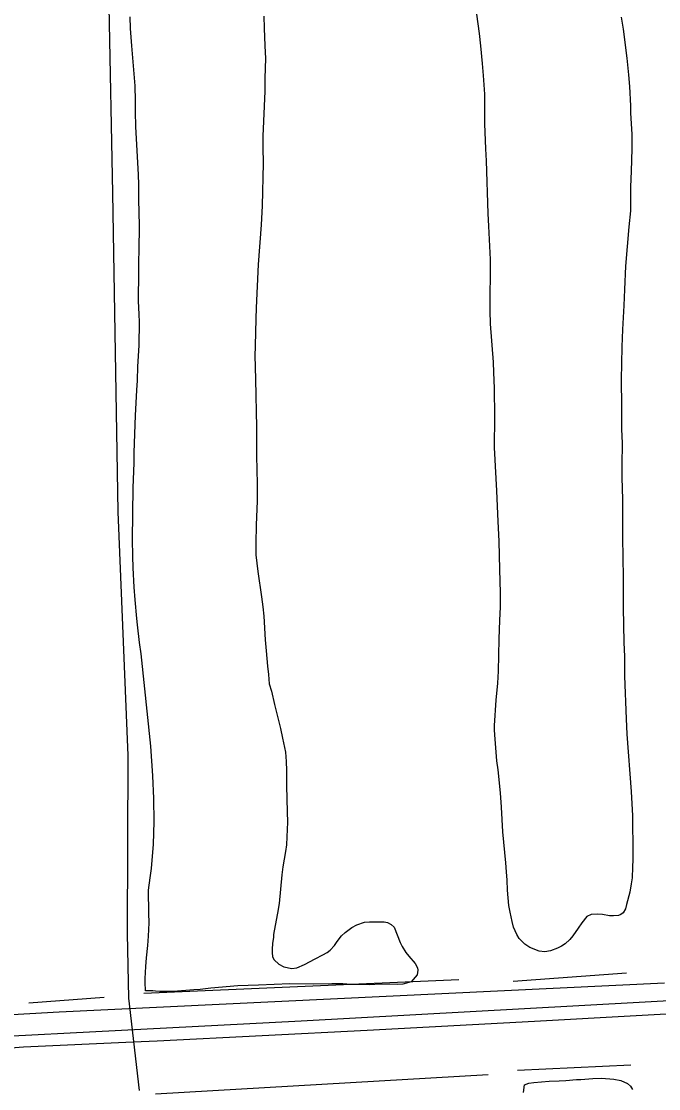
# Model space of a CAD drawing. Extents: x 3508733 to 3546731, y 546897 to 572481.
# Drawn here: x 3529109 to 3529654, y 568617 to 569531 of the extents above; entities that cross this region are included whole.
import ezdxf

# ---------------------------------------------------------------- set-up
doc = ezdxf.new("R2010")
doc.units = 0
for name, color, linetype in [('V-RAIL-TRAK', 7, 'Continuous'), ('V-ROAD-CNTR', 7, 'Continuous'), ('V-SITE-VEGE', 7, 'Continuous'), ('V-TOPO-SHOR', 7, 'Continuous')]:
    doc.layers.add(name, color=color, linetype=linetype)

msp = doc.modelspace()

# ---------------------------------------------------------------- linework, layer by layer
at = {"layer": 'V-RAIL-TRAK'}
msp.add_lwpolyline([(3528409.788, 568614.635), (3528537.673, 568621.3740000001), (3528699.8910000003, 568630.185), (3528792.4990000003, 568634.23), (3528966.063, 568644.255), (3529099.648, 568652.457), (3529110.648, 568653.133), (3529204.389, 568657.411), (3529224.988, 568658.351), (3529404.847, 568667.407), (3529548.171, 568675.345), (3529722.048, 568685.055)], dxfattribs=at)
at = {"layer": 'V-ROAD-CNTR'}
for points in [[(3529209.796360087, 568615.8360109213), (3529200.66, 568694.898), (3529199.619, 568750.335), (3529200.217, 568902.77), (3529191.589, 569111.305), (3529186.9930000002, 569384.074), (3529183.844, 569544.087), (3529175.897, 569765.846), (3529166.7630000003, 570005.88), (3529155.235, 570278.047), (3529148.4990000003, 570487.205), (3529143.407672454, 570590.5969493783)], [(3533541.749878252, 568893.8081859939), (3532987.458986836, 568867.574238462), (3532204.9845517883, 568827.3963188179), (3531013.436934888, 568763.6584462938), (3530019.8539220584, 568712.4635486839), (3529348.346265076, 568675.2976230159), (3528491.317979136, 568630.8307119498), (3527523.98291381, 568577.794818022), (3526567.456826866, 568528.0099175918), (3525471.031019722, 568469.9360337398), (3524754.486452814, 568430.6241123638), (3524144.715672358, 568396.6161803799), (3523696.5755686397, 568373.6212263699)], [(3529659.40864295, 568707.894557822), (3529141.011679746, 568683.0706074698), (3528588.631784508, 568651.5996704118), (3528099.668762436, 568623.822725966), (3526750.997459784, 568551.9808696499), (3525561.13683951, 568488.537996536), (3525167.000627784, 568468.1150373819)]]:
    msp.add_lwpolyline(points, dxfattribs=at)
at = {"layer": 'V-SITE-VEGE'}
for p, q in [((3529500.864, 569520.93), (3529498.742, 569537.463)), ((3529202.2430000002, 569525.2980000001), (3529201.862, 569535.186)), ((3529316.3680000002, 569535.7060000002), (3529316.505, 569525.581)), ((3529622.136, 569534.8809999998), (3529623.84, 569524.618)), ((3529203.298, 569510.4650000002), (3529202.2430000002, 569525.2980000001)), ((3529316.505, 569525.581), (3529317.072, 569510.268)), ((3529502.082, 569510.311), (3529500.864, 569520.93)), ((3529623.84, 569524.618), (3529627.082, 569499.758)), ((3529206.202, 569476.085), (3529203.298, 569510.4650000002)), ((3529317.072, 569510.268), (3529317.684, 569499.534)), ((3529503.495, 569495.352), (3529502.082, 569510.311)), ((3529317.684, 569499.534), (3529317.273, 569482.544)), ((3529627.082, 569499.758), (3529628.622, 569485.399)), ((3529504.356, 569485.098), (3529503.495, 569495.352)), ((3529317.273, 569482.544), (3529317.1580000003, 569471.458)), ((3529505.396, 569469.056), (3529504.356, 569485.098)), ((3529628.622, 569485.399), (3529629.366, 569475.628)), ((3529206.552, 569463.184), (3529206.202, 569476.085)), ((3529629.366, 569475.628), (3529630.2830000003, 569459.107)), ((3529206.58, 569454.265), (3529206.552, 569463.184)), ((3529317.1580000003, 569471.458), (3529315.563, 569433.026)), ((3529505.656, 569458.931), (3529505.396, 569469.056)), ((3529206.806, 569440.882), (3529206.58, 569454.265)), ((3529505.619, 569443.6239999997), (3529505.656, 569458.931)), ((3529630.2830000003, 569459.107), (3529630.34, 569453.0819999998)), ((3529630.34, 569453.0819999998), (3529631.356, 569434.508)), ((3529209.163, 569400.241), (3529206.806, 569440.882)), ((3529506.367, 569422.1630000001), (3529505.619, 569443.6239999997)), ((3529315.563, 569433.026), (3529315.464, 569423.386)), ((3529631.356, 569434.508), (3529631.473, 569422.093)), ((3529315.464, 569423.386), (3529315.69, 569409.8830000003)), ((3529506.862, 569411.792), (3529506.367, 569422.1630000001)), ((3529631.473, 569422.093), (3529630.918, 569403.176)), ((3529315.69, 569409.8830000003), (3529314.832, 569373.253)), ((3529508.452, 569366.699), (3529506.862, 569411.792)), ((3529209.435, 569391.439), (3529209.163, 569400.241)), ((3529630.918, 569403.176), (3529630.2970000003, 569389.684)), ((3529209.427, 569378.786), (3529209.435, 569391.439)), ((3529630.2970000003, 569389.684), (3529630.088, 569369.0769999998)), ((3529209.9250000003, 569356.484), (3529209.427, 569378.786)), ((3529314.832, 569373.253), (3529313.947, 569357.231)), ((3529509.066, 569355.845), (3529508.452, 569366.699)), ((3529630.088, 569369.0769999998), (3529628.7430000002, 569355.4699999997)), ((3529209.708, 569335.152), (3529209.9250000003, 569356.484)), ((3529313.947, 569357.231), (3529311.549, 569323.025)), ((3529510.344, 569327.508), (3529509.066, 569355.845)), ((3529628.7430000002, 569355.4699999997), (3529625.8680000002, 569321.629)), ((3529209.3740000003, 569326.116), (3529209.708, 569335.152)), ((3529209.45, 569309.965), (3529209.3740000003, 569326.116)), ((3529510.414, 569310.756), (3529510.344, 569327.508)), ((3529311.549, 569323.025), (3529309.7260000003, 569286.1630000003)), ((3529625.8680000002, 569321.629), (3529624.9420000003, 569301.632)), ((3529209.095, 569298.88), (3529209.45, 569309.965)), ((3529510.182, 569299.9099999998), (3529510.414, 569310.756)), ((3529209.026, 569292.011), (3529209.095, 569298.88)), ((3529510.133, 569283.3989999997), (3529510.182, 569299.9099999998)), ((3529624.9420000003, 569301.632), (3529624.561, 569287.8960000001)), ((3529209.751, 569280.433), (3529209.026, 569292.011)), ((3529209.927, 569273.9230000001), (3529209.751, 569280.433)), ((3529309.7260000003, 569286.1630000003), (3529309.3880000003, 569276.6440000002)), ((3529510.383, 569272.309), (3529510.133, 569283.3989999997)), ((3529624.561, 569287.8960000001), (3529623.267, 569267.4199999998)), ((3529209.599, 569253.799), (3529209.927, 569273.9230000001)), ((3529309.3880000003, 569276.6440000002), (3529308.79, 569253.51)), ((3529512.8200000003, 569239.3789999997), (3529510.383, 569272.309)), ((3529623.267, 569267.4199999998), (3529622.875, 569252.7199999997)), ((3529208.452, 569235.8500000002), (3529209.599, 569253.799)), ((3529308.79, 569253.51), (3529308.7, 569244.591)), ((3529622.875, 569252.7199999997), (3529622.367, 569238.2629999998)), ((3529308.7, 569244.591), (3529308.8540000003, 569235.914)), ((3529208.09, 569223.9230000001), (3529208.452, 569235.8500000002)), ((3529308.8540000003, 569235.914), (3529309.576, 569212.0380000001)), ((3529513.3340000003, 569230.6949999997), (3529512.8200000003, 569239.3789999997)), ((3529622.367, 569238.2629999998), (3529622.2260000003, 569224.5229999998)), ((3529513.92, 569217.1909999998), (3529513.3340000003, 569230.6949999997)), ((3529207.523, 569215.491), (3529208.09, 569223.9230000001)), ((3529514.151, 569192.601), (3529513.92, 569217.1909999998)), ((3529622.2260000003, 569224.5229999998), (3529622.597, 569201.6199999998)), ((3529206.46, 569193.928), (3529207.523, 569215.491)), ((3529309.576, 569212.0380000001), (3529309.771, 569196.0080000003)), ((3529622.597, 569201.6199999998), (3529622.568, 569187.157)), ((3529205.413, 569162.241), (3529206.46, 569193.928)), ((3529309.771, 569196.0080000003), (3529310.021, 569184.919)), ((3529513.8850000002, 569166.4500000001), (3529514.151, 569192.601)), ((3529310.021, 569184.919), (3529309.984, 569169.612)), ((3529622.568, 569187.157), (3529622.386, 569181.011)), ((3529622.386, 569181.011), (3529622.71, 569177.2709999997)), ((3529622.71, 569177.2709999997), (3529622.986, 569168.9519999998)), ((3529205.204, 569153.4450000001), (3529205.413, 569162.241)), ((3529309.984, 569169.612), (3529310.1210000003, 569159.366)), ((3529515.181, 569139.92), (3529513.8850000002, 569166.4500000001)), ((3529622.986, 569168.9519999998), (3529622.818, 569152.562)), ((3529204.383, 569131.9980000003), (3529205.204, 569153.4450000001)), ((3529310.1210000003, 569159.366), (3529310.721, 569135.373)), ((3529622.818, 569152.562), (3529622.818, 569140.7509999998)), ((3529310.721, 569135.373), (3529310.6950000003, 569120.91)), ((3529515.798, 569129.428), (3529515.181, 569139.92)), ((3529622.818, 569140.7509999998), (3529623.23, 569121.8239999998)), ((3529203.9280000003, 569087.53), (3529204.383, 569131.9980000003)), ((3529516.973, 569103.0189999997), (3529515.798, 569129.428)), ((3529310.6950000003, 569120.91), (3529309.6380000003, 569100.072)), ((3529623.23, 569121.8239999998), (3529623.217, 569108.807)), ((3529623.217, 569108.807), (3529623.379, 569089.2789999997)), ((3529309.6380000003, 569100.072), (3529309.357, 569084.405)), ((3529517.887, 569086.1389999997), (3529516.973, 569103.0189999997)), ((3529623.379, 569089.2789999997), (3529623.877, 569055.165)), ((3529204.145, 569073.425), (3529203.9280000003, 569087.53)), ((3529309.357, 569084.405), (3529309.617, 569074.398)), ((3529518.364, 569062.0259999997), (3529517.887, 569086.1389999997)), ((3529204.406, 569063.2980000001), (3529204.145, 569073.425)), ((3529309.617, 569074.398), (3529311.2800000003, 569060.161)), ((3529205.44, 569046.773), (3529204.406, 569063.2980000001)), ((3529519.003, 569042.1319999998), (3529518.364, 569062.0259999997)), ((3529311.2800000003, 569060.161), (3529314.434, 569038.552)), ((3529623.877, 569055.165), (3529623.86, 569041.7880000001)), ((3529206.1750000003, 569035.9180000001), (3529205.44, 569046.773)), ((3529207.578, 569019.8740000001), (3529206.1750000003, 569035.9180000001)), ((3529314.434, 569038.552), (3529315.555, 569030.106)), ((3529519.001, 569029.84), (3529519.003, 569042.1319999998)), ((3529623.86, 569041.7880000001), (3529623.975, 569029.3729999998)), ((3529315.555, 569030.106), (3529316.194, 569022.1410000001)), ((3529518.403, 569018.5160000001), (3529519.001, 569029.84)), ((3529623.975, 569029.3729999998), (3529624.6350000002, 568999.474)), ((3529208.129, 569014.689), (3529207.578, 569019.8740000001)), ((3529316.194, 569022.1410000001), (3529317.555, 569001.762)), ((3529517.756, 569002.3699999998), (3529518.403, 569018.5160000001)), ((3529210.021, 568999.482), (3529208.129, 569014.689)), ((3529211.3710000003, 568989.826), (3529210.021, 568999.482)), ((3529317.555, 569001.762), (3529318.301, 568992.23)), ((3529517.113, 568974.7769999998), (3529517.756, 569002.3699999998)), ((3529624.6350000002, 568999.474), (3529624.9930000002, 568987.5379999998)), ((3529219.725, 568910.7960000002), (3529211.3710000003, 568989.826)), ((3529318.301, 568992.23), (3529319.4930000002, 568979.08)), ((3529319.4930000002, 568979.08), (3529320.267, 568972.203)), ((3529624.9930000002, 568987.5379999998), (3529625.063, 568970.544)), ((3529320.267, 568972.203), (3529321.025, 568964.001)), ((3529516.648, 568964.779), (3529517.113, 568974.7769999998)), ((3529625.063, 568970.544), (3529626.38, 568934.1329999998)), ((3529321.025, 568964.001), (3529322.893, 568957.834)), ((3529515.294, 568949.9679999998), (3529516.648, 568964.779)), ((3529322.893, 568957.834), (3529325.4280000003, 568946.478)), ((3529325.4280000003, 568946.478), (3529330.521, 568925.818)), ((3529513.869, 568928.409), (3529515.294, 568949.9679999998)), ((3529626.38, 568934.1329999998), (3529627.086, 568920.866)), ((3529330.521, 568925.818), (3529332.367, 568917.603)), ((3529513.828, 568924.311), (3529513.869, 568928.409)), ((3529514.3540000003, 568916.5920000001), (3529513.828, 568924.311)), ((3529332.367, 568917.603), (3529334.775, 568905.645)), ((3529514.9990000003, 568909.354), (3529514.3540000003, 568916.5920000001)), ((3529627.086, 568920.866), (3529630.684, 568871.775)), ((3529221.394, 568885.3470000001), (3529219.725, 568910.7960000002)), ((3529334.775, 568905.645), (3529335.537, 568897.682)), ((3529515.728, 568898.0160000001), (3529514.9990000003, 568909.354)), ((3529335.537, 568897.682), (3529335.815, 568889.7260000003)), ((3529516.855, 568890.291), (3529515.728, 568898.0160000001)), ((3529335.815, 568889.7260000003), (3529335.807, 568876.83)), ((3529518.825, 568870.866), (3529516.855, 568890.291)), ((3529222.039, 568865.936), (3529221.394, 568885.3470000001)), ((3529335.807, 568876.83), (3529336.424, 568854.527)), ((3529519.785, 568858.4429999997), (3529518.825, 568870.866)), ((3529630.684, 568871.775), (3529631.801, 568851.1539999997)), ((3529222.438, 568846.044), (3529222.039, 568865.936)), ((3529336.424, 568854.527), (3529336.575, 568845.7270000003)), ((3529520.897, 568837.4589999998), (3529519.785, 568858.4429999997)), ((3529631.801, 568851.1539999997), (3529632.032, 568838.4949999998)), ((3529222.004, 568826.8850000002), (3529222.438, 568846.044)), ((3529336.575, 568845.7270000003), (3529336.0840000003, 568833.1950000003)), ((3529336.0840000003, 568833.1950000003), (3529335.654, 568826.209)), ((3529523.517, 568810.675), (3529520.897, 568837.4589999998)), ((3529632.032, 568838.4949999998), (3529632.319, 568831.02)), ((3529220.22, 568805.8110000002), (3529222.004, 568826.8850000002)), ((3529335.654, 568826.209), (3529334.8710000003, 568820.432)), ((3529632.319, 568831.02), (3529632.143, 568813.7880000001)), ((3529334.8710000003, 568820.432), (3529332.688, 568807.316)), ((3529218.936, 568797.992), (3529220.22, 568805.8110000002)), ((3529332.688, 568807.316), (3529331.7770000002, 568800.5740000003)), ((3529524.162, 568803.0749999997), (3529523.517, 568810.675)), ((3529631.954, 568807.1609999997), (3529631.497, 568797.8829999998)), ((3529632.143, 568813.7880000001), (3529631.954, 568807.1609999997)), ((3529217.742, 568787.275), (3529218.936, 568797.992)), ((3529331.7770000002, 568800.5740000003), (3529329.3540000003, 568775.894)), ((3529524.6920000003, 568796.079), (3529524.162, 568803.0749999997)), ((3529524.967, 568787.3999999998), (3529524.6920000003, 568796.079)), ((3529631.497, 568797.8829999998), (3529630.842, 568792.7079999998)), ((3529217.7830000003, 568767.63), (3529217.742, 568787.275)), ((3529526.038, 568774.252), (3529524.967, 568787.3999999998)), ((3529630.842, 568792.7079999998), (3529629.687, 568785.729)), ((3529629.687, 568785.729), (3529626.808, 568775.032)), ((3529329.3540000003, 568775.894), (3529328.066, 568767.589)), ((3529527.066, 568768.6950000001), (3529526.038, 568774.252)), ((3529528.79, 568760.604), (3529527.066, 568768.6950000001)), ((3529625.927, 568771.4249999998), (3529623.963, 568768.073)), ((3529626.808, 568775.032), (3529625.927, 568771.4249999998)), ((3529217.582, 568747.865), (3529218.062, 568759.43)), ((3529218.062, 568759.43), (3529217.7830000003, 568767.63)), ((3529326.798, 568761.576), (3529324.7460000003, 568749.544)), ((3529328.066, 568767.589), (3529326.798, 568761.576)), ((3529395.941, 568757.6180000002), (3529402.474, 568759.963)), ((3529402.474, 568759.963), (3529406.6950000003, 568760.28)), ((3529406.6950000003, 568760.28), (3529419.468, 568760.149)), ((3529419.468, 568760.149), (3529422.114, 568759.6410000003)), ((3529422.114, 568759.6410000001), (3529425.233, 568758.044)), ((3529530.066, 568755.6499999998), (3529528.79, 568760.604)), ((3529588.44, 568759.514), (3529585.4990000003, 568754.7219999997)), ((3529592.954, 568764.89), (3529588.44, 568759.514)), ((3529596.5870000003, 568766.4199999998), (3529592.954, 568764.8899999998)), ((3529602.375, 568766.723), (3529596.5870000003, 568766.42)), ((3529606.231, 568766.4429999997), (3529602.375, 568766.7229999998)), ((3529612.125, 568765.539), (3529606.231, 568766.443)), ((3529615.619, 568765.3839999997), (3529612.125, 568765.5389999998)), ((3529619.84, 568765.701), (3529615.619, 568765.384)), ((3529621.901, 568766.645), (3529619.84, 568765.701)), ((3529623.963, 568768.073), (3529621.901, 568766.645)), ((3529382.948, 568748.2300000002), (3529385.991, 568751.212)), ((3529385.991, 568751.212), (3529391.699, 568755.492)), ((3529391.699, 568755.4920000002), (3529395.941, 568757.6180000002)), ((3529425.233, 568758.044), (3529427.861, 568755.727)), ((3529427.861, 568755.727), (3529432.909, 568742.657)), ((3529532.776, 568749.4749999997), (3529530.066, 568755.6499999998)), ((3529585.4990000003, 568754.7219999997), (3529580.975, 568748.3789999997)), ((3529217.021, 568740.156), (3529217.582, 568747.865)), ((3529323.826, 568741.9610000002), (3529323.529, 568736.542)), ((3529324.478, 568746.776), (3529323.826, 568741.9610000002)), ((3529324.7460000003, 568749.544), (3529324.478, 568746.776)), ((3529376.839, 568740.095), (3529379.161, 568743.327)), ((3529379.161, 568743.327), (3529382.948, 568748.2300000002)), ((3529432.909, 568742.657), (3529434.801, 568739.024)), ((3529534.789, 568745.958), (3529532.776, 568749.4749999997)), ((3529539.682, 568741.2069999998), (3529534.789, 568745.9579999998)), ((3529544.111, 568738.27), (3529539.682, 568741.207)), ((3529574.156, 568741.459), (3529571.2430000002, 568739.56)), ((3529578.29, 568745.1539999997), (3529574.156, 568741.459)), ((3529580.975, 568748.3789999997), (3529578.29, 568745.1539999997)), ((3529215.827, 568729.443), (3529217.021, 568740.156)), ((3529323.529, 568736.542), (3529323.503, 568733.89)), ((3529323.503, 568733.89), (3529323.708, 568730.3920000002)), ((3529360.328, 568728.694), (3529366.873, 568732.001)), ((3529366.873, 568732.001), (3529370.511, 568734.012)), ((3529370.511, 568734.012), (3529373.181, 568736.036)), ((3529373.181, 568736.036), (3529376.839, 568740.095)), ((3529434.801, 568739.024), (3529438.004, 568734.047)), ((3529438.004, 568734.047), (3529440.503, 568730.768)), ((3529551.912, 568735.057), (3529544.111, 568738.27)), ((3529556.971, 568734.6409999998), (3529551.912, 568735.0569999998)), ((3529561.681, 568735.561), (3529556.971, 568734.6409999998)), ((3529567.733, 568737.7889999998), (3529561.681, 568735.561)), ((3529571.2430000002, 568739.56), (3529567.733, 568737.7889999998)), ((3529215.27, 568722.095), (3529215.827, 568729.443)), ((3529323.708, 568730.3920000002), (3529325.25, 568727.846)), ((3529325.25, 568727.846), (3529329.307, 568723.947)), ((3529329.307, 568723.947), (3529333.38, 568721.616)), ((3529344.583, 568721.02), (3529351.241, 568723.7230000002)), ((3529351.241, 568723.723), (3529360.328, 568728.694)), ((3529440.503, 568730.768), (3529445.863, 568724.567)), ((3529445.863, 568724.567), (3529447.876, 568720.9320000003)), ((3529214.8030000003, 568711.736), (3529215.27, 568722.095)), ((3529333.38, 568721.616), (3529340.237, 568720.34)), ((3529340.237, 568720.34), (3529344.583, 568721.02)), ((3529447.694, 568715.027), (3529442.451, 568708.933)), ((3529448.216, 568718.8780000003), (3529447.694, 568715.027)), ((3529447.876, 568720.9320000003), (3529448.216, 568718.8780000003)), ((3529214.772, 568708.724), (3529214.8030000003, 568711.736)), ((3529215.057, 568701.246), (3529214.772, 568708.724)), ((3529294.165, 568705.381), (3529271.006, 568703.571)), ((3529311.77, 568706.1680000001), (3529294.165, 568705.3809999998)), ((3529338.656, 568707.1), (3529311.77, 568706.1680000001)), ((3529358.784, 568707.014), (3529338.656, 568707.1)), ((3529374.455, 568707.216), (3529358.784, 568707.014)), ((3529383.974, 568707.12), (3529374.455, 568707.216)), ((3529390.72, 568706.688), (3529383.974, 568707.12)), ((3529406.869, 568706.401), (3529390.72, 568706.688)), ((3529416.271, 568706.7880000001), (3529406.869, 568706.401)), ((3529430.3740000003, 568706.645), (3529416.271, 568706.7880000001)), ((3529435.197, 568706.838), (3529430.3740000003, 568706.645)), ((3529442.451, 568708.933), (3529435.197, 568706.838)), ((3529221.324, 568701.185), (3529215.057, 568701.246)), ((3529223.612, 568700.919), (3529221.324, 568701.1849999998)), ((3529227.345, 568700.759), (3529223.612, 568700.919)), ((3529235.181, 568700.679), (3529227.345, 568700.759)), ((3529238.916, 568700.763), (3529235.181, 568700.679)), ((3529256.2830000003, 568701.912), (3529238.916, 568700.763)), ((3529261.954, 568702.457), (3529256.2830000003, 568701.9120000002)), ((3529271.006, 568703.571), (3529261.954, 568702.457))]:
    msp.add_line(p, q, dxfattribs=at)
msp.add_lwpolyline([(3529538.676, 568614.215), (3529539.344, 568620.596), (3529543.096, 568622.003), (3529547.441, 568622.683), (3529560.469, 568623.754), (3529569.029, 568624.031), (3529574.938, 568624.332), (3529584.107, 568625.202), (3529587.603, 568625.286), (3529597.978, 568626.144), (3529605.451, 568626.31), (3529616.049, 568625.6), (3529621.944, 568624.457), (3529627.703, 568621.743), (3529630.088, 568619.431), (3529631.989, 568616.758)], dxfattribs=at)
at = {"layer": 'V-TOPO-SHOR'}
for p, q in [((3529626.828, 568716.318), (3529529.796, 568709.142)), ((3529483.19, 568710.583), (3529213.5500000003, 568699.047)), ((3529179.52, 568695.401), (3529115.252, 568690.615)), ((3529630.611, 568637.593), (3529533.589, 568632.935)), ((3529508.378, 568629.255), (3529223.599, 568612.738))]:
    msp.add_line(p, q, dxfattribs=at)

doc.saveas('drawing.dxf')
